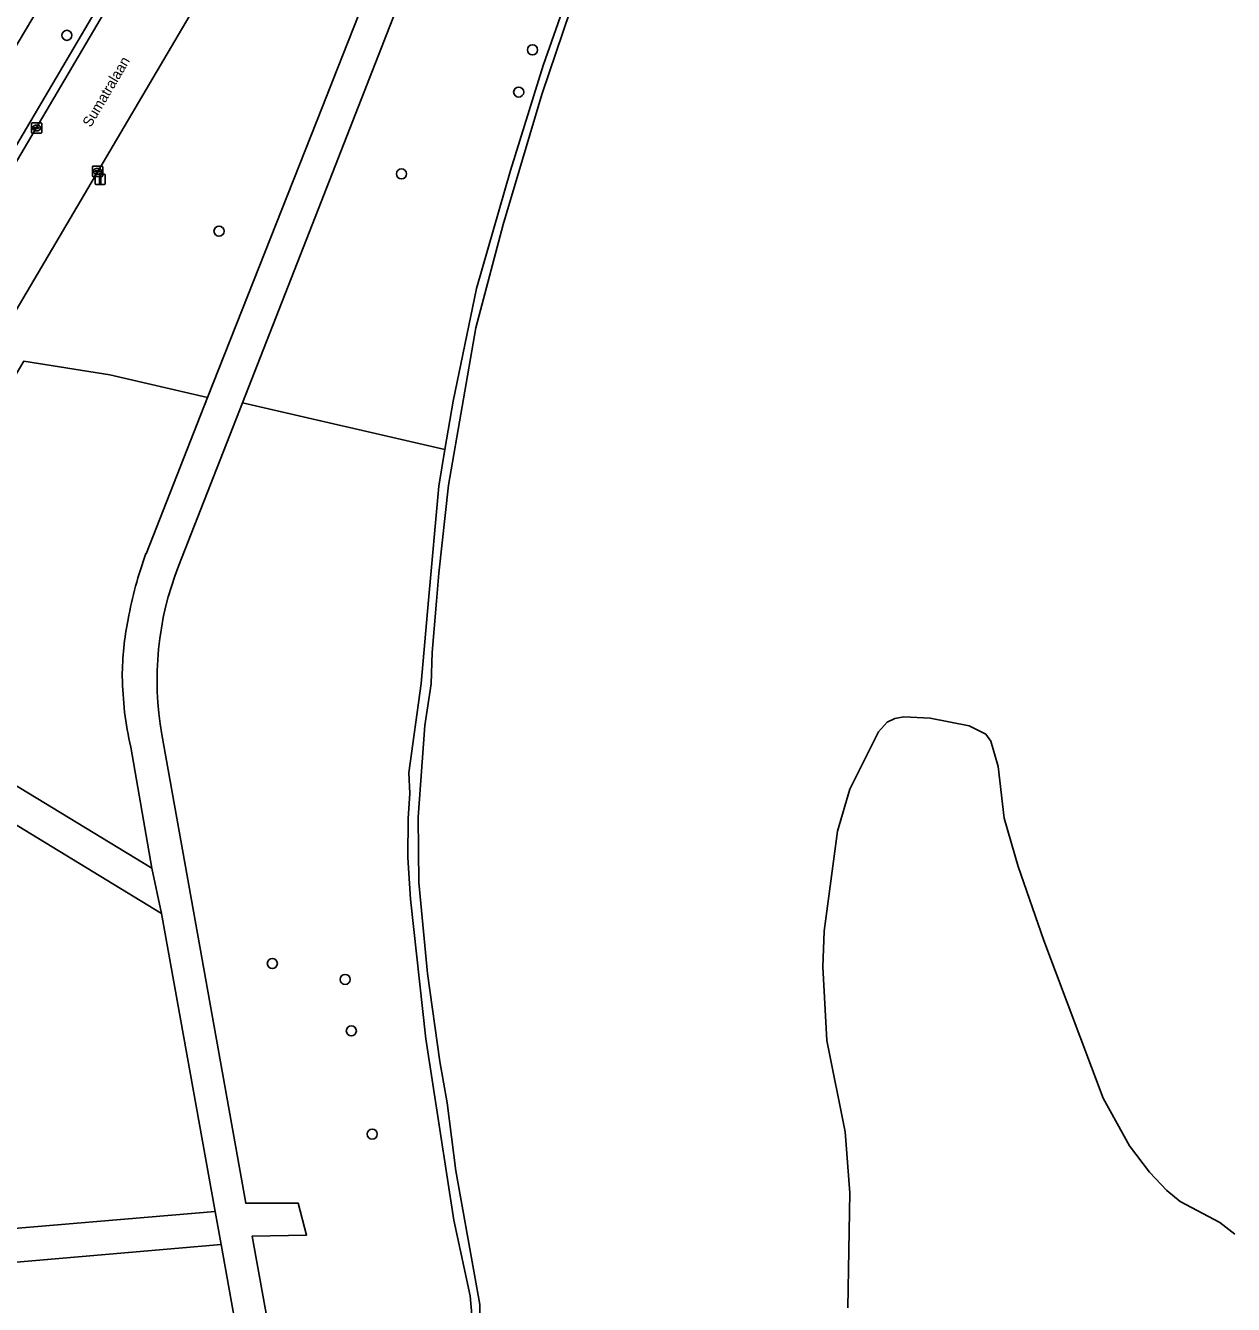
# Model space of a CAD drawing. Extents: x 162417 to 163722, y 384268 to 385417.
# Drawn here: x 162713.9 to 162831, y 385002.9 to 385126.9 of the extents above; entities that cross this region are included whole.
import ezdxf

# ---------------------------------------------------------------- set-up
doc = ezdxf.new("R2010")
doc.units = 0
for name, color, linetype in [('IMGEO_Berm_groen', 7, 'Continuous'), ('IMGEO_Boom', 7, 'Continuous'), ('IMGEO_Fietspad_gesloten', 7, 'Continuous'), ('IMGEO_Groenvoorziening', 7, 'Continuous'), ('IMGEO_Kolk', 7, 'Continuous'), ('IMGEO_Lichtmast', 7, 'Continuous'), ('IMGEO_Loofbos', 7, 'Continuous'), ('IMGEO_Meer_plas_ven_vijver', 7, 'Continuous'), ('IMGEO_Oever', 7, 'Continuous'), ('IMGEO_Openbare_ruimte_label', 7, 'Continuous'), ('IMGEO_Rijbaan_lokaal_gesloten', 7, 'Continuous'), ('IMGEO_Rijbaan_lokaal_open', 7, 'Continuous'), ('IMGEO_Verkeerseiland_open', 7, 'Continuous'), ('IMGEO_Voetpad_halfverhard', 7, 'Continuous')]:
    doc.layers.add(name, color=color, linetype=linetype)

msp = doc.modelspace()

# ---------------------------------------------------------------- linework, layer by layer
at = {"layer": 'IMGEO_Berm_groen'}
msp.add_lwpolyline([(162645.06, 385000), (162762.89, 385199.94), (162766.84, 385206.78), (162767.11, 385207.28), (162764.19, 385204.09), (162761.27, 385200.68), (162755.76, 385194.06), (162751.84, 385189.59), (162747.81, 385184.02), (162744.27, 385178.2), (162737.7, 385167.3), (162732.6, 385158.26), (162722.95, 385142.12), (162716.82, 385131.41), (162708.06, 385116.69), (162698.61, 385100.63), (162688.11, 385082.92), (162665.16, 385043.82), (162646.16, 385011.69), (162636.51, 384995.27)], dxfattribs=at)
at = {"layer": 'IMGEO_Boom'}
for centre in [(162717.89, 385125.92), (162763.04, 385124.51), (162761.7, 385120.42), (162750.33, 385112.48), (162732.64, 385106.93), (162737.81, 385035.92), (162744.87, 385034.38), (162745.47, 385029.39), (162747.5, 385019.38)]:
    msp.add_circle(centre, 0.489, dxfattribs=at)
at = {"layer": 'IMGEO_Fietspad_gesloten'}
msp.add_lwpolyline([(162538.3, 384828.13), (162546.28, 384842.21), (162567.99, 384878.96), (162574.94, 384890.8), (162605.3, 384942.48), (162626.24, 384977.74), (162636.51, 384995.27), (162646.16, 385011.69), (162665.16, 385043.82), (162688.11, 385082.92), (162698.61, 385100.63), (162708.06, 385116.69), (162716.82, 385131.41), (162722.95, 385142.12), (162732.6, 385158.26), (162737.7, 385167.3), (162744.27, 385178.2), (162747.81, 385184.02), (162751.84, 385189.59), (162755.76, 385194.06), (162761.27, 385200.68), (162764.19, 385204.09), (162767.11, 385207.28)], dxfattribs=at)
at = {"layer": 'IMGEO_Groenvoorziening'}
for points in [[(162767.22, 385190.47), (162766.99, 385190.61), (162766.7, 385190.77), (162765.27, 385188.17), (162760.58, 385180.14), (162747.92, 385158.55), (162745.89, 385155.14), (162695.75, 385070.09), (162693.28, 385065.89), (162692.95, 385065.33), (162695.59, 385063.72), (162713.72, 385094.33), (162722.05, 385092.99), (162731.53, 385090.8), (162742.63, 385118.93), (162744.12, 385122.7), (162756.96, 385155.23)], [(162771.2, 385183.3), (162769.82, 385179.58), (162741.97, 385108.28), (162740.51, 385104.56), (162734.92, 385090.29), (162754.55, 385085.77), (162755.35, 385090.45), (162757.6, 385101.38), (162760.89, 385112.82), (162764.06, 385122.98), (162767.55, 385132.96), (162771.15, 385142.1)]]:
    msp.add_lwpolyline(points, dxfattribs=at)
at = {"layer": 'IMGEO_Kolk'}
for p, q in [((162714.46, 385116.51), (162714.46, 385117.36)), ((162714.53, 385117.44), (162715.39, 385117.44)), ((162715.46, 385117.36), (162715.46, 385116.51)), ((162715.39, 385116.44), (162714.53, 385116.44)), ((162714.72, 385116.93), (162714.72, 385116.94)), ((162714.76, 385116.98), (162715.16, 385116.98)), ((162715.15, 385116.89), (162714.76, 385116.89)), ((162714.97, 385116.66), (162714.94, 385116.66)), ((162714.95, 385117.22), (162714.97, 385117.22)), ((162715.2, 385116.94), (162715.2, 385116.93)), ((162720.36, 385112.31), (162720.36, 385113.16)), ((162720.44, 385113.23), (162721.29, 385113.23)), ((162720.62, 385112.73), (162720.62, 385112.74)), ((162720.66, 385112.78), (162721.06, 385112.78)), ((162721.06, 385112.69), (162720.66, 385112.69)), ((162720.85, 385113.01), (162720.87, 385113.01)), ((162720.87, 385112.45), (162720.85, 385112.45)), ((162721.1, 385112.74), (162721.1, 385112.73)), ((162721.36, 385113.16), (162721.36, 385112.31)), ((162721.29, 385112.23), (162720.44, 385112.23))]:
    msp.add_line(p, q, dxfattribs=at)
for points in [[(162714.46, 385116.51), (162714.46, 385117.36)], [(162714.53, 385117.44), (162715.39, 385117.44)], [(162715.46, 385117.36), (162715.46, 385116.51)], [(162715.39, 385116.44), (162714.53, 385116.44)], [(162720.36, 385112.31), (162720.36, 385113.16)], [(162720.44, 385113.23), (162721.29, 385113.23)], [(162721.36, 385113.16), (162721.36, 385112.31)], [(162721.29, 385112.23), (162720.44, 385112.23)]]:
    msp.add_lwpolyline(points, dxfattribs=at)
for centre, radius, start, end in [((162714.53, 385117.36), 0.0765, 91.552, 178.448), ((162714.53, 385117.36), 0.0765, 91.552, 178.448), ((162715.38, 385117.36), 0.0765, 1.552, 88.448), ((162715.38, 385117.36), 0.0765, 1.552, 88.448), ((162714.53, 385116.51), 0.0765, 181.552, 268.448), ((162714.53, 385116.51), 0.0765, 181.552, 268.448), ((162714.76, 385116.94), 0.0403, 85.8775, 175.7526), ((162714.75, 385116.93), 0.0366, 178.938, 274.7102), ((162715.16, 385116.94), 0.043, 264.8664, 352.4533), ((162715.16, 385116.94), 0.0386, 1.7309, 96.639), ((162715.38, 385116.51), 0.0765, 271.552, 358.448), ((162715.38, 385116.51), 0.0765, 271.552, 358.448), ((162720.44, 385113.16), 0.0765, 91.552, 178.448), ((162720.44, 385113.16), 0.0765, 91.552, 178.448), ((162720.66, 385112.74), 0.0403, 85.8775, 175.7526), ((162720.66, 385112.73), 0.0366, 178.938, 274.7102), ((162721.07, 385112.74), 0.0386, 1.7309, 96.639), ((162721.06, 385112.73), 0.043, 264.8664, 352.4533), ((162721.29, 385113.16), 0.0765, 1.552, 88.448), ((162721.29, 385113.16), 0.0765, 1.552, 88.448), ((162720.44, 385112.31), 0.0765, 181.552, 268.448), ((162720.44, 385112.31), 0.0765, 181.552, 268.448), ((162721.29, 385112.31), 0.0765, 271.552, 358.448), ((162721.29, 385112.31), 0.0765, 271.552, 358.448)]:
    msp.add_arc(centre, radius, start, end, dxfattribs=at)
for centre, major_axis, ratio, start_param, end_param in [((162714.95, 385116.94), (-0.387, 0.002), 0.722429, 4.712389, 7.853982), ((162714.97, 385116.94), (-0.39, 0.002), 0.717154, 1.570796, 4.712389), ((162720.85, 385112.73), (-0.387, 0.002), 0.722429, 4.712389, 7.853982), ((162720.87, 385112.73), (-0.39, 0.002), 0.717154, 1.570796, 4.712389)]:
    msp.add_ellipse(centre, major_axis=major_axis, ratio=ratio, start_param=start_param, end_param=end_param, dxfattribs=at)
at = {"layer": 'IMGEO_Lichtmast'}
for p, q in [((162720.62, 385111.55), (162720.62, 385112.35)), ((162720.62, 385112.35), (162720.62, 385111.55)), ((162720.72, 385112.45), (162721.51, 385112.45)), ((162721.51, 385112.45), (162720.72, 385112.45)), ((162721.61, 385112.35), (162721.61, 385111.55)), ((162721.61, 385111.55), (162721.61, 385112.35)), ((162721.51, 385111.45), (162720.72, 385111.45)), ((162720.72, 385111.45), (162721.51, 385111.45))]:
    msp.add_line(p, q, dxfattribs=at)
msp.add_lwpolyline([(162721.04, 385112.33), (162721.19, 385112.33), (162721.19, 385111.58), (162721.04, 385111.58), (162721.04, 385112.33)], dxfattribs=at)
for centre, start, end in [((162720.72, 385112.35), 90, 180), ((162720.72, 385112.35), 90, 180), ((162721.51, 385112.35), 0, 90), ((162721.51, 385112.35), 360, 90), ((162720.72, 385111.55), 180, 270), ((162720.72, 385111.55), 180, 270), ((162721.51, 385111.55), 270, 0), ((162721.51, 385111.55), 270, 0)]:
    msp.add_arc(centre, 0.1, start, end, dxfattribs=at)
at = {"layer": 'IMGEO_Loofbos'}
for points in [[(162725.56, 385075.66), (162731.53, 385090.8), (162722.05, 385092.99), (162713.72, 385094.33), (162695.59, 385063.72), (162726.13, 385045.16), (162724.08, 385056.9)], [(162757.32, 385000), (162757.01, 385003.69), (162755.4, 385011.05), (162752.68, 385028.63), (162751.22, 385042.16), (162750.95, 385046.21), (162750.97, 385049.98), (162751.13, 385052.42), (162751.06, 385054.4), (162752.25, 385063.07), (162752.96, 385071.14), (162753.95, 385082.21), (162754.55, 385085.77), (162734.92, 385090.29), (162728.71, 385074.44)], [(162673.38, 384984.24), (162682.55, 384981.59), (162693.81, 384978.04), (162707.35, 384973.99), (162707.27, 385000), (162707.26, 385006.25), (162700.13, 385010.54), (162701.77, 385013.3), (162707.78, 385009.81), (162732.26, 385011.89), (162727.06, 385040.78), (162693.91, 385060.98), (162684.3, 385044.51), (162681.44, 385039.67), (162662.38, 385007.54), (162661.34, 385005.78), (162663.79, 385000), (162663.91, 384999.73), (162668.38, 384988.3), (162670.43, 384985.8)], [(162831.16, 385009.68), (162829.69, 385010.8), (162825.84, 385012.84), (162824.54, 385013.91), (162822.86, 385015.68), (162820.93, 385018.23), (162818.39, 385022.87), (162812.64, 385038.16), (162810.15, 385045.32), (162808.79, 385050), (162808.2, 385055.01), (162807.48, 385057.49), (162806.99, 385058.17), (162805.39, 385058.97), (162801.6, 385059.7), (162799.06, 385059.83), (162798.17, 385059.69), (162797.42, 385059.31), (162796.58, 385058.38), (162793.8, 385052.83), (162792.63, 385048.77), (162791.32, 385039.06), (162791.18, 385035.61), (162791.58, 385028.47), (162793.35, 385019.59), (162793.82, 385013.69), (162793.62, 385002.54)], [(162727.1, 385058.13), (162735.23, 385012.67), (162740.32, 385012.68), (162741.13, 385009.58), (162735.87, 385009.49), (162737.58, 385000), (162739.74, 384987.97)], [(162731.85, 384968.99), (162741.48, 384970.77), (162739.64, 384975.48), (162738.18, 384980.29), (162736.92, 384986.02), (162734.41, 385000), (162732.85, 385008.69), (162710.35, 385006.75), (162710.37, 385000), (162710.38, 384972.94), (162721.92, 384969.12)]]:
    msp.add_lwpolyline(points, dxfattribs=at)
for centre, radius, start, end in [((162761.5, 385062.48), 38.29, 159.8558, 169.7586), ((162756.88, 385063.43), 30.25, 158.6441, 190.0918), ((162751.46, 385063.65), 28.2, 168.4689, 179.7797), ((162755.86, 385064.17), 32.6, 180.7266, 192.8831)]:
    msp.add_arc(centre, radius, start, end, dxfattribs=at)
at = {"layer": 'IMGEO_Meer_plas_ven_vijver'}
for points in [[(162768.06, 385132.32), (162763.96, 385120.17), (162760.19, 385107.59), (162757.54, 385097.57), (162754.9, 385082.31), (162753.96, 385073.77), (162753.73, 385071.04), (162753.32, 385066.09), (162753.21, 385063.04), (162752.6, 385058.99), (162751.94, 385050.11), (162752.02, 385043.79), (162752.85, 385034.97), (162754.04, 385026.41), (162754.76, 385022.4), (162755.6, 385015.82), (162757.92, 385002.87), (162757.92, 385000.02)], [(162793.62, 385002.54), (162793.82, 385013.69), (162793.35, 385019.59), (162791.58, 385028.47), (162791.18, 385035.61), (162791.32, 385039.06), (162792.63, 385048.77), (162793.8, 385052.83), (162796.58, 385058.38), (162797.42, 385059.31), (162798.17, 385059.69), (162799.06, 385059.83), (162801.6, 385059.7), (162805.39, 385058.97), (162806.99, 385058.17), (162807.48, 385057.49), (162808.2, 385055.01), (162808.79, 385050), (162810.15, 385045.32), (162812.64, 385038.16), (162818.39, 385022.87), (162820.93, 385018.23), (162822.86, 385015.68), (162824.54, 385013.91), (162825.84, 385012.84), (162829.69, 385010.8), (162831.16, 385009.68)]]:
    msp.add_lwpolyline(points, dxfattribs=at)
at = {"layer": 'IMGEO_Oever'}
for points in [[(162767.55, 385132.96), (162764.06, 385122.98), (162760.89, 385112.82), (162757.6, 385101.38), (162755.35, 385090.45), (162754.55, 385085.77), (162753.95, 385082.21), (162752.96, 385071.14), (162752.25, 385063.07), (162751.06, 385054.4), (162751.13, 385052.42), (162750.97, 385049.98), (162750.95, 385046.21), (162751.22, 385042.16), (162752.68, 385028.63), (162755.4, 385011.05), (162757.01, 385003.69), (162757.32, 385000)], [(162757.92, 385000.02), (162757.92, 385002.87), (162755.6, 385015.82), (162754.76, 385022.4), (162754.04, 385026.41), (162752.85, 385034.97), (162752.02, 385043.79), (162751.94, 385050.11), (162752.6, 385058.99), (162753.21, 385063.04), (162753.32, 385066.09), (162753.73, 385071.04), (162753.96, 385073.77), (162754.9, 385082.31), (162757.54, 385097.57), (162760.19, 385107.59), (162763.96, 385120.17), (162768.06, 385132.32)]]:
    msp.add_lwpolyline(points, dxfattribs=at)
at = {"layer": 'IMGEO_Rijbaan_lokaal_gesloten'}
for points in [[(162695.59, 385063.72), (162692.95, 385065.33), (162691.3, 385062.57), (162693.91, 385060.98), (162727.06, 385040.78), (162726.13, 385045.16)], [(162710.37, 385000), (162710.35, 385006.75), (162732.85, 385008.69), (162732.26, 385011.89), (162707.78, 385009.81), (162701.77, 385013.3), (162700.13, 385010.54), (162707.26, 385006.25), (162707.27, 385000), (162707.35, 384973.99), (162710.38, 384972.94)]]:
    msp.add_lwpolyline(points, close=True, dxfattribs=at)
at = {"layer": 'IMGEO_Rijbaan_lokaal_open'}
msp.add_lwpolyline([(162792.02, 385257.34), (162789.24, 385250.86), (162788.94, 385250.17), (162786.59, 385245.09), (162784.88, 385241.37), (162780.02, 385230.99), (162775.28, 385221.34), (162769.2, 385209.63), (162765.18, 385202.23), (162764.04, 385200.34), (162689.48, 385073.79), (162695.75, 385070.09), (162745.89, 385155.14), (162747.92, 385158.55), (162760.58, 385180.14), (162765.27, 385188.17), (162766.7, 385190.77), (162768.38, 385193.8), (162775.76, 385207.16), (162783.94, 385222.8), (162791.92, 385238.63), (162792.13, 385239.09), (162796.55, 385248.51), (162798.62, 385253.62)], dxfattribs=at)
at = {"layer": 'IMGEO_Verkeerseiland_open'}
for points in [[(162646.01, 385000), (162687.01, 385069.6), (162689.48, 385073.79), (162764.04, 385200.34), (162765.18, 385202.23), (162769.2, 385209.63), (162775.28, 385221.34), (162780.02, 385230.99), (162784.88, 385241.37), (162786.59, 385245.09), (162788.94, 385250.17), (162789.24, 385250.86), (162792.02, 385257.34), (162792.12, 385257.56), (162794.02, 385261.9), (162797.78, 385270.49)], [(162767.11, 385207.28), (162766.84, 385206.78), (162762.89, 385199.94), (162645.06, 385000), (162603.44, 384929.38), (162574, 384878.73), (162533.25, 384810.5), (162533.98, 384810.07), (162573.29, 384875.76), (162575.53, 384879.63), (162577.96, 384883.82), (162586.72, 384898.92), (162607.01, 384933.97), (162646.01, 385000)]]:
    msp.add_lwpolyline(points, dxfattribs=at)
at = {"layer": 'IMGEO_Voetpad_halfverhard'}
for points in [[(162768.49, 385184.79), (162758.45, 385159.01), (162756.96, 385155.23), (162744.12, 385122.7), (162742.63, 385118.93), (162731.53, 385090.8), (162725.56, 385075.66)], [(162728.71, 385074.44), (162734.92, 385090.29), (162740.51, 385104.56), (162741.97, 385108.28), (162769.82, 385179.58)], [(162739.74, 384987.97), (162737.58, 385000), (162735.87, 385009.49), (162741.13, 385009.58), (162740.32, 385012.68), (162735.23, 385012.67), (162727.1, 385058.13)], [(162724.08, 385056.9), (162726.13, 385045.16), (162727.06, 385040.78), (162732.26, 385011.89), (162732.85, 385008.69), (162734.41, 385000), (162736.92, 384986.02), (162738.18, 384980.29), (162739.64, 384975.48), (162741.48, 384970.77), (162743.32, 384966.95), (162743.45, 384966.69), (162749.25, 384955.92), (162751.44, 384951.87), (162758.92, 384936.29), (162760.4, 384932.9), (162765.08, 384920.8), (162766.45, 384916.8), (162767.74, 384912.99), (162768.29, 384911.19), (162768.01, 384909.58), (162766.93, 384907.1)]]:
    msp.add_lwpolyline(points, dxfattribs=at)
for centre, radius, start, end in [((162761.5, 385062.48), 38.29, 159.8558, 169.7586), ((162756.88, 385063.43), 30.25, 158.6441, 190.0918), ((162751.46, 385063.65), 28.2, 168.4689, 179.7797), ((162755.86, 385064.17), 32.6, 180.7266, 192.8831)]:
    msp.add_arc(centre, radius, start, end, dxfattribs=at)

# ---------------------------------------------------------------- texts
at = {"layer": 'IMGEO_Openbare_ruimte_label'}
msp.add_text('Sumatralaan', height=1, rotation=59.5374, dxfattribs=at).set_placement((162720.2, 385116.94))

doc.saveas('drawing.dxf')
